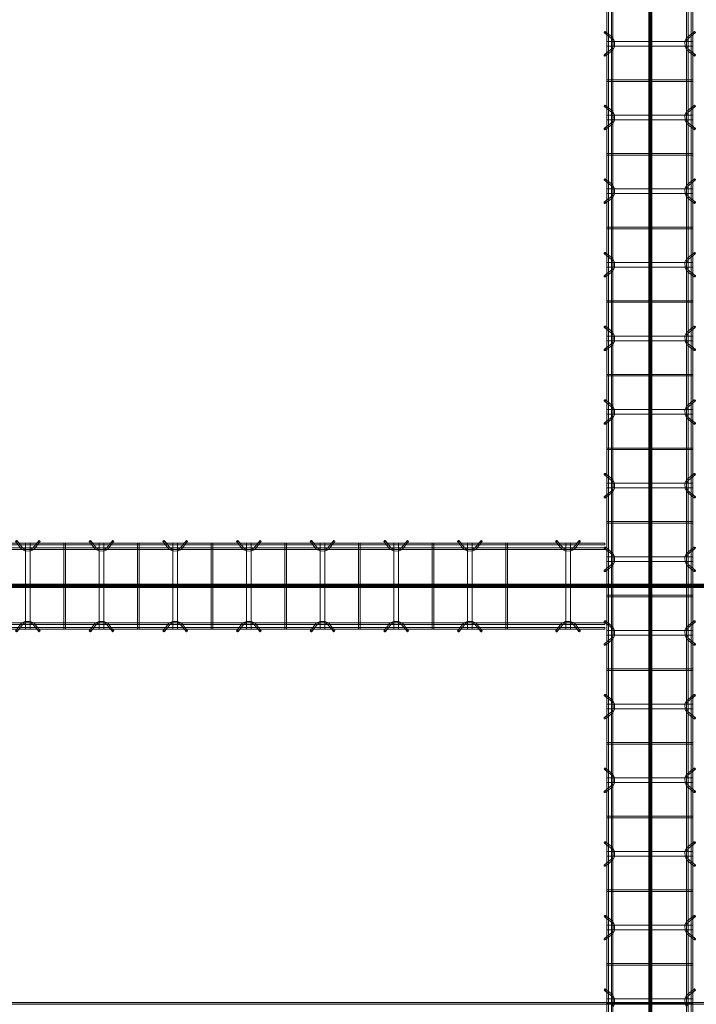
# Model space of a CAD drawing. Header units: inches. Extents: x -4136 to 1945, y -6639 to 12387.
# Tile 510 of 656: x -3094 to -2983, y 11779 to 11939. Entities that reach past the tile are written whole.
import ezdxf

# ---------------------------------------------------------------- set-up
doc = ezdxf.new("R2010")
doc.units = ezdxf.units.IN
doc.header["$MEASUREMENT"] = 0
doc.linetypes.add('Línea de rejilla', pattern=[0.875, 0.5, -0.125, 0.125, -0.125])
for name, color, linetype, lineweight in [('A-FLOR', 7, 'Continuous', 9), ('A-GENM', 7, 'Continuous', 9), ('S-BEAM', 7, 'Continuous', 9), ('S-GRID', 7, 'Continuous', 9)]:
    doc.layers.add(name, color=color, linetype=linetype, lineweight=lineweight)

# ---------------------------------------------------------------- blocks, each defined once
blk = doc.blocks.new('Dowel bar assembly - Dowel bar assembly-669756-SLAB ON GROUND JOINTS')
at = {"layer": 'S-BEAM', "color": 253, "true_color": 0xaaaaaa}
for p, q in [((2175, 1.98), (0, 1.98)), ((0, 1.72), (2175, 1.72)), ((1877.62, 1.99), (1877.62, -12.01)), ((1878.38, 1.99), (1877.62, 1.99)), ((1877.62, 1.99), (1878.38, 1.99)), ((1878.38, -12.01), (1878.38, 1.99)), ((1879.76, 2.39), (1878.81, 1.19)), ((1879.01, 1.03), (1879.96, 2.23)), ((1883.87, 1.99), (1883.87, -12.01)), ((1884.13, 1.99), (1883.87, 1.99)), ((1883.87, 1.99), (1884.13, 1.99)), ((1884.13, -12.01), (1884.13, 1.99)), ((1888.02, 2.23), (1888.97, 1.03)), ((1889.18, 1.19), (1888.23, 2.39)), ((1889.62, 1.99), (1889.62, -12.01)), ((1890.38, 1.99), (1889.62, 1.99)), ((1889.62, 1.99), (1890.38, 1.99)), ((1890.38, -12.01), (1890.38, 1.99)), ((1891.76, 2.39), (1890.81, 1.19)), ((1891.01, 1.03), (1891.96, 2.23)), ((1895.87, 1.99), (1895.87, -12.01)), ((1896.13, 1.99), (1895.87, 1.99)), ((1895.87, 1.99), (1896.13, 1.99)), ((1896.13, -12.01), (1896.13, 1.99)), ((1900.02, 2.23), (1900.97, 1.03)), ((1901.18, 1.19), (1900.23, 2.39)), ((1901.62, 1.99), (1901.62, -12.01)), ((1902.38, 1.99), (1901.62, 1.99)), ((1901.62, 1.99), (1902.38, 1.99)), ((1902.38, -12.01), (1902.38, 1.99)), ((1903.76, 2.39), (1902.81, 1.19)), ((1903.01, 1.03), (1903.96, 2.23)), ((1907.87, 1.99), (1907.87, -12.01)), ((1908.13, 1.99), (1907.87, 1.99)), ((1907.87, 1.99), (1908.13, 1.99)), ((1908.13, -12.01), (1908.13, 1.99)), ((1912.02, 2.23), (1912.97, 1.03)), ((1913.18, 1.19), (1912.23, 2.39)), ((1913.62, 1.99), (1913.62, -12.01)), ((1914.38, 1.99), (1913.62, 1.99)), ((1913.62, 1.99), (1914.38, 1.99)), ((1914.38, -12.01), (1914.38, 1.99)), ((1915.76, 2.39), (1914.81, 1.19)), ((1915.01, 1.03), (1915.96, 2.23)), ((1919.87, 1.99), (1919.87, -12.01)), ((1920.13, 1.99), (1919.87, 1.99)), ((1919.87, 1.99), (1920.13, 1.99)), ((1920.13, -12.01), (1920.13, 1.99)), ((1924.02, 2.23), (1924.97, 1.03)), ((1925.18, 1.19), (1924.23, 2.39)), ((1925.62, 1.99), (1925.62, -12.01)), ((1926.38, 1.99), (1925.62, 1.99)), ((1925.62, 1.99), (1926.38, 1.99)), ((1926.38, -12.01), (1926.38, 1.99)), ((1927.76, 2.39), (1926.81, 1.19)), ((1927.01, 1.03), (1927.96, 2.23)), ((1931.87, 1.99), (1931.87, -12.01)), ((1932.13, 1.99), (1931.87, 1.99)), ((1931.87, 1.99), (1932.13, 1.99)), ((1932.13, -12.01), (1932.13, 1.99)), ((1936.02, 2.23), (1936.97, 1.03)), ((1937.18, 1.19), (1936.23, 2.39)), ((1937.62, 1.99), (1937.62, -12.01)), ((1938.38, 1.99), (1937.62, 1.99)), ((1937.62, 1.99), (1938.38, 1.99)), ((1938.38, -12.01), (1938.38, 1.99)), ((1939.76, 2.39), (1938.81, 1.19)), ((1939.01, 1.03), (1939.96, 2.23)), ((1943.87, 1.99), (1943.87, -12.01)), ((1944.13, 1.99), (1943.87, 1.99)), ((1943.87, 1.99), (1944.13, 1.99)), ((1944.13, -12.01), (1944.13, 1.99)), ((1948.02, 2.23), (1948.97, 1.03)), ((1949.18, 1.19), (1948.23, 2.39)), ((1949.62, 1.99), (1949.62, -12.01)), ((1950.38, 1.99), (1949.62, 1.99)), ((1949.62, 1.99), (1950.38, 1.99)), ((1950.38, -12.01), (1950.38, 1.99)), ((1951.76, 2.39), (1950.81, 1.19)), ((1951.01, 1.03), (1951.96, 2.23)), ((1955.87, 1.99), (1955.87, -12.01)), ((1956.13, 1.99), (1955.87, 1.99)), ((1955.87, 1.99), (1956.13, 1.99)), ((1956.13, -12.01), (1956.13, 1.99)), ((1960.02, 2.23), (1960.97, 1.03)), ((1961.18, 1.19), (1960.23, 2.39)), ((1961.62, 1.99), (1961.62, -12.01)), ((1962.38, 1.99), (1961.62, 1.99)), ((1961.62, 1.99), (1962.38, 1.99)), ((1962.38, -12.01), (1962.38, 1.99)), ((1963.76, 2.39), (1962.81, 1.19)), ((1963.01, 1.03), (1963.96, 2.23)), ((1967.87, 1.99), (1967.87, -12.01)), ((1968.13, 1.99), (1967.87, 1.99)), ((1967.87, 1.99), (1968.13, 1.99)), ((1968.13, -12.01), (1968.13, 1.99)), ((1972.02, 2.23), (1972.97, 1.03)), ((1973.18, 1.19), (1972.23, 2.39)), ((1973.62, 1.99), (1973.62, -12.01)), ((1974.38, 1.99), (1973.62, 1.99)), ((1973.62, 1.99), (1974.38, 1.99)), ((1974.38, -12.01), (1974.38, 1.99)), ((1975.76, 2.39), (1974.81, 1.19)), ((1975.01, 1.03), (1975.96, 2.23)), ((1979.87, 1.99), (1979.87, -12.01)), ((1980.13, 1.99), (1979.87, 1.99)), ((1979.87, 1.99), (1980.13, 1.99)), ((1980.13, -12.01), (1980.13, 1.99)), ((1984.02, 2.23), (1984.97, 1.03)), ((1985.18, 1.19), (1984.23, 2.39)), ((1985.62, 1.99), (1985.62, -12.01)), ((1986.38, 1.99), (1985.62, 1.99)), ((1985.62, 1.99), (1986.38, 1.99)), ((1986.38, -12.01), (1986.38, 1.99)), ((1987.76, 2.39), (1986.81, 1.19)), ((1987.01, 1.03), (1987.96, 2.23)), ((1991.87, 1.99), (1991.87, -12.01)), ((1992.13, 1.99), (1991.87, 1.99)), ((1991.87, 1.99), (1992.13, 1.99)), ((1992.13, -12.01), (1992.13, 1.99)), ((1996.02, 2.23), (1996.97, 1.03)), ((1997.18, 1.19), (1996.23, 2.39)), ((1997.62, 1.99), (1997.62, -12.01)), ((1998.38, 1.99), (1997.62, 1.99)), ((1997.62, 1.99), (1998.38, 1.99)), ((1998.38, -12.01), (1998.38, 1.99)), ((1999.76, 2.39), (1998.81, 1.19)), ((1999.01, 1.03), (1999.96, 2.23)), ((2003.87, 1.99), (2003.87, -12.01)), ((2004.13, 1.99), (2003.87, 1.99)), ((2003.87, 1.99), (2004.13, 1.99)), ((2004.13, -12.01), (2004.13, 1.99)), ((2008.02, 2.23), (2008.97, 1.03)), ((2009.18, 1.19), (2008.23, 2.39)), ((2009.62, 1.99), (2009.62, -12.01)), ((2010.38, 1.99), (2009.62, 1.99)), ((2009.62, 1.99), (2010.38, 1.99)), ((2010.38, -12.01), (2010.38, 1.99)), ((2011.76, 2.39), (2010.81, 1.19)), ((2011.01, 1.03), (2011.96, 2.23)), ((2015.87, 1.99), (2015.87, -12.01)), ((2016.13, 1.99), (2015.87, 1.99)), ((2015.87, 1.99), (2016.13, 1.99)), ((2016.13, -12.01), (2016.13, 1.99)), ((2020.02, 2.23), (2020.97, 1.03)), ((2021.18, 1.19), (2020.23, 2.39)), ((2021.62, 1.99), (2021.62, -12.01)), ((2022.38, 1.99), (2021.62, 1.99)), ((2021.62, 1.99), (2022.38, 1.99)), ((2022.38, -12.01), (2022.38, 1.99)), ((2023.76, 2.39), (2022.81, 1.19)), ((2023.01, 1.03), (2023.96, 2.23)), ((2027.87, 1.99), (2027.87, -12.01)), ((2028.13, 1.99), (2027.87, 1.99)), ((2027.87, 1.99), (2028.13, 1.99)), ((2028.13, -12.01), (2028.13, 1.99)), ((2032.02, 2.23), (2032.97, 1.03)), ((2033.18, 1.19), (2032.23, 2.39)), ((2033.62, 1.99), (2033.62, -12.01)), ((2034.38, 1.99), (2033.62, 1.99)), ((2033.62, 1.99), (2034.38, 1.99)), ((2034.38, -12.01), (2034.38, 1.99)), ((2035.76, 2.39), (2034.81, 1.19)), ((2035.01, 1.03), (2035.96, 2.23)), ((2175, 1.25), (0, 1.25)), ((0, 0.99), (2175, 0.99)), ((2175, -11.01), (0, -11.01)), ((1878.81, -11.21), (1879.76, -12.41)), ((1879.96, -12.25), (1879.01, -11.05)), ((1888.97, -11.05), (1888.02, -12.25)), ((1888.23, -12.41), (1889.18, -11.21)), ((1890.81, -11.21), (1891.76, -12.41)), ((1891.96, -12.25), (1891.01, -11.05)), ((1900.97, -11.05), (1900.02, -12.25)), ((1900.23, -12.41), (1901.18, -11.21)), ((1902.81, -11.21), (1903.76, -12.41)), ((1903.96, -12.25), (1903.01, -11.05)), ((1912.97, -11.05), (1912.02, -12.25)), ((1912.23, -12.41), (1913.18, -11.21)), ((1914.81, -11.21), (1915.76, -12.41)), ((1915.96, -12.25), (1915.01, -11.05)), ((1924.97, -11.05), (1924.02, -12.25)), ((1924.23, -12.41), (1925.18, -11.21)), ((1926.81, -11.21), (1927.76, -12.41)), ((1927.96, -12.25), (1927.01, -11.05)), ((1936.97, -11.05), (1936.02, -12.25)), ((1936.23, -12.41), (1937.18, -11.21)), ((1938.81, -11.21), (1939.76, -12.41)), ((1939.96, -12.25), (1939.01, -11.05)), ((1948.97, -11.05), (1948.02, -12.25)), ((1948.23, -12.41), (1949.18, -11.21)), ((1950.81, -11.21), (1951.76, -12.41)), ((1951.96, -12.25), (1951.01, -11.05)), ((1960.97, -11.05), (1960.02, -12.25)), ((1960.23, -12.41), (1961.18, -11.21)), ((1962.81, -11.21), (1963.76, -12.41)), ((1963.96, -12.25), (1963.01, -11.05)), ((1972.97, -11.05), (1972.02, -12.25)), ((1972.23, -12.41), (1973.18, -11.21)), ((1974.81, -11.21), (1975.76, -12.41)), ((1975.96, -12.25), (1975.01, -11.05)), ((1984.97, -11.05), (1984.02, -12.25)), ((1984.23, -12.41), (1985.18, -11.21)), ((1986.81, -11.21), (1987.76, -12.41)), ((1987.96, -12.25), (1987.01, -11.05)), ((1996.97, -11.05), (1996.02, -12.25)), ((1996.23, -12.41), (1997.18, -11.21)), ((1998.81, -11.21), (1999.76, -12.41)), ((1999.96, -12.25), (1999.01, -11.05)), ((2008.97, -11.05), (2008.02, -12.25)), ((2008.23, -12.41), (2009.18, -11.21)), ((2010.81, -11.21), (2011.76, -12.41)), ((2011.96, -12.25), (2011.01, -11.05)), ((2020.97, -11.05), (2020.02, -12.25)), ((2020.23, -12.41), (2021.18, -11.21)), ((2022.81, -11.21), (2023.76, -12.41)), ((2023.96, -12.25), (2023.01, -11.05)), ((2032.97, -11.05), (2032.02, -12.25)), ((2032.23, -12.41), (2033.18, -11.21)), ((2034.81, -11.21), (2035.76, -12.41)), ((2035.96, -12.25), (2035.01, -11.05)), ((0, -11.27), (2175, -11.27)), ((2175, -11.74), (0, -11.74)), ((0, -12), (2175, -12)), ((1878.38, -12.01), (1877.62, -12.01)), ((1877.62, -12.01), (1878.38, -12.01)), ((1884.13, -12.01), (1883.87, -12.01)), ((1883.87, -12.01), (1884.13, -12.01)), ((1890.38, -12.01), (1889.62, -12.01)), ((1889.62, -12.01), (1890.38, -12.01)), ((1896.13, -12.01), (1895.87, -12.01)), ((1895.87, -12.01), (1896.13, -12.01)), ((1902.38, -12.01), (1901.62, -12.01)), ((1901.62, -12.01), (1902.38, -12.01)), ((1908.13, -12.01), (1907.87, -12.01)), ((1907.87, -12.01), (1908.13, -12.01)), ((1914.38, -12.01), (1913.62, -12.01)), ((1913.62, -12.01), (1914.38, -12.01)), ((1920.13, -12.01), (1919.87, -12.01)), ((1919.87, -12.01), (1920.13, -12.01)), ((1926.38, -12.01), (1925.62, -12.01)), ((1925.62, -12.01), (1926.38, -12.01)), ((1932.13, -12.01), (1931.87, -12.01)), ((1931.87, -12.01), (1932.13, -12.01)), ((1938.38, -12.01), (1937.62, -12.01)), ((1937.62, -12.01), (1938.38, -12.01)), ((1944.13, -12.01), (1943.87, -12.01)), ((1943.87, -12.01), (1944.13, -12.01)), ((1950.38, -12.01), (1949.62, -12.01)), ((1949.62, -12.01), (1950.38, -12.01)), ((1956.13, -12.01), (1955.87, -12.01)), ((1955.87, -12.01), (1956.13, -12.01)), ((1962.38, -12.01), (1961.62, -12.01)), ((1961.62, -12.01), (1962.38, -12.01)), ((1968.13, -12.01), (1967.87, -12.01)), ((1967.87, -12.01), (1968.13, -12.01)), ((1974.38, -12.01), (1973.62, -12.01)), ((1973.62, -12.01), (1974.38, -12.01)), ((1980.13, -12.01), (1979.87, -12.01)), ((1979.87, -12.01), (1980.13, -12.01)), ((1986.38, -12.01), (1985.62, -12.01)), ((1985.62, -12.01), (1986.38, -12.01)), ((1992.13, -12.01), (1991.87, -12.01)), ((1991.87, -12.01), (1992.13, -12.01)), ((1998.38, -12.01), (1997.62, -12.01)), ((1997.62, -12.01), (1998.38, -12.01)), ((2004.13, -12.01), (2003.87, -12.01)), ((2003.87, -12.01), (2004.13, -12.01)), ((2010.38, -12.01), (2009.62, -12.01)), ((2009.62, -12.01), (2010.38, -12.01)), ((2016.13, -12.01), (2015.87, -12.01)), ((2015.87, -12.01), (2016.13, -12.01)), ((2022.38, -12.01), (2021.62, -12.01)), ((2021.62, -12.01), (2022.38, -12.01)), ((2028.13, -12.01), (2027.87, -12.01)), ((2027.87, -12.01), (2028.13, -12.01)), ((2034.38, -12.01), (2033.62, -12.01)), ((2033.62, -12.01), (2034.38, -12.01))]:
    blk.add_line(p, q, dxfattribs=at)
at = {"layer": 'S-BEAM', "color": 253, "true_color": 0xaaaaaa, "flags": 128}
for points in [[(1876.97, 1.03), (1877.53, 0.73), (1878.39, 0.72), (1878.97, 0.99), (1879.01, 1.03)], [(1877.18, 1.19), (1877.62, 0.97), (1878.38, 0.98), (1878.81, 1.19)], [(1888.97, 1.03), (1889.53, 0.73), (1890.39, 0.72), (1890.97, 0.99), (1891.01, 1.03)], [(1889.18, 1.19), (1889.62, 0.97), (1890.38, 0.98), (1890.81, 1.19)], [(1900.97, 1.03), (1901.53, 0.73), (1902.39, 0.72), (1902.97, 0.99), (1903.01, 1.03)], [(1901.18, 1.19), (1901.62, 0.97), (1902.38, 0.98), (1902.81, 1.19)], [(1912.97, 1.03), (1913.53, 0.73), (1914.39, 0.72), (1914.97, 0.99), (1915.01, 1.03)], [(1913.18, 1.19), (1913.62, 0.97), (1914.38, 0.98), (1914.81, 1.19)], [(1924.97, 1.03), (1925.53, 0.73), (1926.39, 0.72), (1926.97, 0.99), (1927.01, 1.03)], [(1925.18, 1.19), (1925.62, 0.97), (1926.38, 0.98), (1926.81, 1.19)], [(1936.97, 1.03), (1937.53, 0.73), (1938.39, 0.72), (1938.97, 0.99), (1939.01, 1.03)], [(1937.18, 1.19), (1937.62, 0.97), (1938.38, 0.98), (1938.81, 1.19)], [(1948.97, 1.03), (1949.53, 0.73), (1950.39, 0.72), (1950.97, 0.99), (1951.01, 1.03)], [(1949.18, 1.19), (1949.62, 0.97), (1950.38, 0.98), (1950.81, 1.19)], [(1960.97, 1.03), (1961.53, 0.73), (1962.39, 0.72), (1962.97, 0.99), (1963.01, 1.03)], [(1961.18, 1.19), (1961.62, 0.97), (1962.38, 0.98), (1962.81, 1.19)], [(1972.97, 1.03), (1973.53, 0.73), (1974.39, 0.72), (1974.97, 0.99), (1975.01, 1.03)], [(1973.18, 1.19), (1973.62, 0.97), (1974.38, 0.98), (1974.81, 1.19)], [(1984.97, 1.03), (1985.53, 0.73), (1986.39, 0.72), (1986.97, 0.99), (1987.01, 1.03)], [(1985.18, 1.19), (1985.62, 0.97), (1986.38, 0.98), (1986.81, 1.19)], [(1996.97, 1.03), (1997.53, 0.73), (1998.39, 0.72), (1998.97, 0.99), (1999.01, 1.03)], [(1997.18, 1.19), (1997.62, 0.97), (1998.38, 0.98), (1998.81, 1.19)], [(2008.97, 1.03), (2009.53, 0.73), (2010.39, 0.72), (2010.97, 0.99), (2011.01, 1.03)], [(2009.18, 1.19), (2009.62, 0.97), (2010.38, 0.98), (2010.81, 1.19)], [(2020.97, 1.03), (2021.53, 0.73), (2022.39, 0.72), (2022.97, 0.99), (2023.01, 1.03)], [(2021.18, 1.19), (2021.62, 0.97), (2022.38, 0.98), (2022.81, 1.19)], [(2032.97, 1.03), (2033.53, 0.73), (2034.39, 0.72), (2034.97, 0.99), (2035.01, 1.03)], [(2033.18, 1.19), (2033.62, 0.97), (2034.38, 0.98), (2034.81, 1.19)], [(1876.97, -11.05), (1877.53, -10.75), (1878.39, -10.74), (1878.97, -11.01), (1879.01, -11.05)], [(1877.18, -11.21), (1877.62, -10.99), (1878.38, -11), (1878.81, -11.21)], [(1888.97, -11.05), (1889.53, -10.75), (1890.39, -10.74), (1890.97, -11.01), (1891.01, -11.05)], [(1889.18, -11.21), (1889.62, -10.99), (1890.38, -11), (1890.81, -11.21)], [(1900.97, -11.05), (1901.53, -10.75), (1902.39, -10.74), (1902.97, -11.01), (1903.01, -11.05)], [(1901.18, -11.21), (1901.62, -10.99), (1902.38, -11), (1902.81, -11.21)], [(1912.97, -11.05), (1913.53, -10.75), (1914.39, -10.74), (1914.97, -11.01), (1915.01, -11.05)], [(1913.18, -11.21), (1913.62, -10.99), (1914.38, -11), (1914.81, -11.21)], [(1924.97, -11.05), (1925.53, -10.75), (1926.39, -10.74), (1926.97, -11.01), (1927.01, -11.05)], [(1925.18, -11.21), (1925.62, -10.99), (1926.38, -11), (1926.81, -11.21)], [(1936.97, -11.05), (1937.53, -10.75), (1938.39, -10.74), (1938.97, -11.01), (1939.01, -11.05)], [(1937.18, -11.21), (1937.62, -10.99), (1938.38, -11), (1938.81, -11.21)], [(1948.97, -11.05), (1949.53, -10.75), (1950.39, -10.74), (1950.97, -11.01), (1951.01, -11.05)], [(1949.18, -11.21), (1949.62, -10.99), (1950.38, -11), (1950.81, -11.21)], [(1960.97, -11.05), (1961.53, -10.75), (1962.39, -10.74), (1962.97, -11.01), (1963.01, -11.05)], [(1961.18, -11.21), (1961.62, -10.99), (1962.38, -11), (1962.81, -11.21)], [(1972.97, -11.05), (1973.53, -10.75), (1974.39, -10.74), (1974.97, -11.01), (1975.01, -11.05)], [(1973.18, -11.21), (1973.62, -10.99), (1974.38, -11), (1974.81, -11.21)], [(1984.97, -11.05), (1985.53, -10.75), (1986.39, -10.74), (1986.97, -11.01), (1987.01, -11.05)], [(1985.18, -11.21), (1985.62, -10.99), (1986.38, -11), (1986.81, -11.21)], [(1996.97, -11.05), (1997.53, -10.75), (1998.39, -10.74), (1998.97, -11.01), (1999.01, -11.05)], [(1997.18, -11.21), (1997.62, -10.99), (1998.38, -11), (1998.81, -11.21)], [(2008.97, -11.05), (2009.53, -10.75), (2010.39, -10.74), (2010.97, -11.01), (2011.01, -11.05)], [(2009.18, -11.21), (2009.62, -10.99), (2010.38, -11), (2010.81, -11.21)], [(2020.97, -11.05), (2021.53, -10.75), (2022.39, -10.74), (2022.97, -11.01), (2023.01, -11.05)], [(2021.18, -11.21), (2021.62, -10.99), (2022.38, -11), (2022.81, -11.21)], [(2032.97, -11.05), (2033.53, -10.75), (2034.39, -10.74), (2034.97, -11.01), (2035.01, -11.05)], [(2033.18, -11.21), (2033.62, -10.99), (2034.38, -11), (2034.81, -11.21)]]:
    blk.add_lwpolyline(points, dxfattribs=at)
at = {"layer": 'S-BEAM', "color": 253, "true_color": 0xaaaaaa}
for centre, major_axis, start_param, end_param in [((1879.86, 2.31), (-0.101, 0.08), 3.715513, 6.857105), ((1879.86, 2.31), (-0.101, 0.08), 0.57392, 3.715513), ((1888.12, 2.31), (0.101, 0.08), 5.709265, 8.850858), ((1888.12, 2.31), (0.101, 0.08), 2.567673, 5.709265), ((1891.86, 2.31), (-0.101, 0.08), 3.715513, 6.857105), ((1891.86, 2.31), (-0.101, 0.08), 0.57392, 3.715513), ((1900.12, 2.31), (0.101, 0.08), 5.709265, 8.850858), ((1900.12, 2.31), (0.101, 0.08), 2.567673, 5.709265), ((1903.86, 2.31), (-0.101, 0.08), 3.715513, 6.857105), ((1903.86, 2.31), (-0.101, 0.08), 0.57392, 3.715513), ((1912.12, 2.31), (0.101, 0.08), 5.709265, 8.850858), ((1912.12, 2.31), (0.101, 0.08), 2.567673, 5.709265), ((1915.86, 2.31), (-0.101, 0.08), 3.715513, 6.857105), ((1915.86, 2.31), (-0.101, 0.08), 0.57392, 3.715513), ((1924.12, 2.31), (0.101, 0.08), 5.709265, 8.850858), ((1924.12, 2.31), (0.101, 0.08), 2.567673, 5.709265), ((1927.86, 2.31), (-0.101, 0.08), 3.715513, 6.857105), ((1927.86, 2.31), (-0.101, 0.08), 0.57392, 3.715513), ((1936.12, 2.31), (0.101, 0.08), 5.709265, 8.850858), ((1936.12, 2.31), (0.101, 0.08), 2.567673, 5.709265), ((1939.86, 2.31), (-0.101, 0.08), 3.715513, 6.857105), ((1939.86, 2.31), (-0.101, 0.08), 0.57392, 3.715513), ((1948.12, 2.31), (0.101, 0.08), 5.709265, 8.850858), ((1948.12, 2.31), (0.101, 0.08), 2.567673, 5.709265), ((1951.86, 2.31), (-0.101, 0.08), 3.715513, 6.857105), ((1951.86, 2.31), (-0.101, 0.08), 0.57392, 3.715513), ((1960.12, 2.31), (0.101, 0.08), 5.709265, 8.850858), ((1960.12, 2.31), (0.101, 0.08), 2.567673, 5.709265), ((1963.86, 2.31), (-0.101, 0.08), 3.715513, 6.857105), ((1963.86, 2.31), (-0.101, 0.08), 0.57392, 3.715513), ((1972.12, 2.31), (0.101, 0.08), 5.709265, 8.850858), ((1972.12, 2.31), (0.101, 0.08), 2.567673, 5.709265), ((1975.86, 2.31), (-0.101, 0.08), 3.715513, 6.857105), ((1975.86, 2.31), (-0.101, 0.08), 0.57392, 3.715513), ((1984.12, 2.31), (0.101, 0.08), 5.709265, 8.850858), ((1984.12, 2.31), (0.101, 0.08), 2.567673, 5.709265), ((1987.86, 2.31), (-0.101, 0.08), 3.715513, 6.857105), ((1987.86, 2.31), (-0.101, 0.08), 0.57392, 3.715513), ((1996.12, 2.31), (0.101, 0.08), 5.709265, 8.850858), ((1996.12, 2.31), (0.101, 0.08), 2.567673, 5.709265), ((1999.86, 2.31), (-0.101, 0.08), 3.715513, 6.857105), ((1999.86, 2.31), (-0.101, 0.08), 0.57392, 3.715513), ((2008.12, 2.31), (0.101, 0.08), 5.709265, 8.850858), ((2008.12, 2.31), (0.101, 0.08), 2.567673, 5.709265), ((2011.86, 2.31), (-0.101, 0.08), 3.715513, 6.857105), ((2011.86, 2.31), (-0.101, 0.08), 0.57392, 3.715513), ((2020.12, 2.31), (0.101, 0.08), 5.709265, 8.850858), ((2020.12, 2.31), (0.101, 0.08), 2.567673, 5.709265), ((2023.86, 2.31), (-0.101, 0.08), 3.715513, 6.857105), ((2023.86, 2.31), (-0.101, 0.08), 0.57392, 3.715513), ((2032.12, 2.31), (0.101, 0.08), 5.709265, 8.850858), ((2032.12, 2.31), (0.101, 0.08), 2.567673, 5.709265), ((2035.86, 2.31), (-0.101, 0.08), 3.715513, 6.857105), ((2035.86, 2.31), (-0.101, 0.08), 0.57392, 3.715513), ((1879.86, -12.33), (0.101, 0.08), 5.709265, 8.850858), ((1879.86, -12.33), (0.101, 0.08), 2.567673, 5.709265), ((1888.12, -12.33), (-0.101, 0.08), 3.715513, 6.857105), ((1888.12, -12.33), (-0.101, 0.08), 0.57392, 3.715513), ((1891.86, -12.33), (0.101, 0.08), 5.709265, 8.850858), ((1891.86, -12.33), (0.101, 0.08), 2.567673, 5.709265), ((1900.12, -12.33), (-0.101, 0.08), 3.715513, 6.857105), ((1900.12, -12.33), (-0.101, 0.08), 0.57392, 3.715513), ((1903.86, -12.33), (0.101, 0.08), 5.709265, 8.850858), ((1903.86, -12.33), (0.101, 0.08), 2.567673, 5.709265), ((1912.12, -12.33), (-0.101, 0.08), 3.715513, 6.857105), ((1912.12, -12.33), (-0.101, 0.08), 0.57392, 3.715513), ((1915.86, -12.33), (0.101, 0.08), 5.709265, 8.850858), ((1915.86, -12.33), (0.101, 0.08), 2.567673, 5.709265), ((1924.12, -12.33), (-0.101, 0.08), 3.715513, 6.857105), ((1924.12, -12.33), (-0.101, 0.08), 0.57392, 3.715513), ((1927.86, -12.33), (0.101, 0.08), 5.709265, 8.850858), ((1927.86, -12.33), (0.101, 0.08), 2.567673, 5.709265), ((1936.12, -12.33), (-0.101, 0.08), 3.715513, 6.857105), ((1936.12, -12.33), (-0.101, 0.08), 0.57392, 3.715513), ((1939.86, -12.33), (0.101, 0.08), 5.709265, 8.850858), ((1939.86, -12.33), (0.101, 0.08), 2.567673, 5.709265), ((1948.12, -12.33), (-0.101, 0.08), 3.715513, 6.857105), ((1948.12, -12.33), (-0.101, 0.08), 0.57392, 3.715513), ((1951.86, -12.33), (0.101, 0.08), 5.709265, 8.850858), ((1951.86, -12.33), (0.101, 0.08), 2.567673, 5.709265), ((1960.12, -12.33), (-0.101, 0.08), 3.715513, 6.857105), ((1960.12, -12.33), (-0.101, 0.08), 0.57392, 3.715513), ((1963.86, -12.33), (0.101, 0.08), 5.709265, 8.850858), ((1963.86, -12.33), (0.101, 0.08), 2.567673, 5.709265), ((1972.12, -12.33), (-0.101, 0.08), 3.715513, 6.857105), ((1972.12, -12.33), (-0.101, 0.08), 0.57392, 3.715513), ((1975.86, -12.33), (0.101, 0.08), 5.709265, 8.850858), ((1975.86, -12.33), (0.101, 0.08), 2.567673, 5.709265), ((1984.12, -12.33), (-0.101, 0.08), 3.715513, 6.857105), ((1984.12, -12.33), (-0.101, 0.08), 0.57392, 3.715513), ((1987.86, -12.33), (0.101, 0.08), 5.709265, 8.850858), ((1987.86, -12.33), (0.101, 0.08), 2.567673, 5.709265), ((1996.12, -12.33), (-0.101, 0.08), 3.715513, 6.857105), ((1996.12, -12.33), (-0.101, 0.08), 0.57392, 3.715513), ((1999.86, -12.33), (0.101, 0.08), 5.709265, 8.850858), ((1999.86, -12.33), (0.101, 0.08), 2.567673, 5.709265), ((2008.12, -12.33), (-0.101, 0.08), 3.715513, 6.857105), ((2008.12, -12.33), (-0.101, 0.08), 0.57392, 3.715513), ((2011.86, -12.33), (0.101, 0.08), 5.709265, 8.850858), ((2011.86, -12.33), (0.101, 0.08), 2.567673, 5.709265), ((2020.12, -12.33), (-0.101, 0.08), 3.715513, 6.857105), ((2020.12, -12.33), (-0.101, 0.08), 0.57392, 3.715513), ((2023.86, -12.33), (0.101, 0.08), 5.709265, 8.850858), ((2023.86, -12.33), (0.101, 0.08), 2.567673, 5.709265), ((2032.12, -12.33), (-0.101, 0.08), 3.715513, 6.857105), ((2032.12, -12.33), (-0.101, 0.08), 0.57392, 3.715513), ((2035.86, -12.33), (0.101, 0.08), 5.709265, 8.850858), ((2035.86, -12.33), (0.101, 0.08), 2.567673, 5.709265)]:
    blk.add_ellipse(centre, major_axis=major_axis, ratio=0.816528, start_param=start_param, end_param=end_param, dxfattribs=at)
blk = doc.blocks.new('Dowel bar assembly - Dowel bar assembly-672828-SLAB ON GROUND JOINTS')
at = {"layer": 'S-BEAM', "color": 253, "true_color": 0xaaaaaa}
for p, q in [((136, 1.98), (0, 1.98)), ((0, 1.98), (0, 1.72)), ((0, 1.72), (0, 1.98)), ((0, 1.72), (136, 1.72)), ((4.02, 2.23), (4.97, 1.03)), ((5.18, 1.19), (4.23, 2.39)), ((5.63, 1.99), (5.63, -12.01)), ((6.38, 1.99), (5.63, 1.99)), ((5.63, 1.99), (6.38, 1.99)), ((6.38, -12.01), (6.38, 1.99)), ((7.76, 2.39), (6.81, 1.19)), ((7.01, 1.03), (7.96, 2.23)), ((11.87, 1.99), (11.87, -12.01)), ((12.13, 1.99), (11.87, 1.99)), ((11.87, 1.99), (12.13, 1.99)), ((12.13, -12.01), (12.13, 1.99)), ((16.02, 2.23), (16.97, 1.03)), ((17.18, 1.19), (16.23, 2.39)), ((17.63, 1.99), (17.63, -12.01)), ((18.38, 1.99), (17.63, 1.99)), ((17.63, 1.99), (18.38, 1.99)), ((18.38, -12.01), (18.38, 1.99)), ((19.76, 2.39), (18.81, 1.19)), ((19.01, 1.03), (19.96, 2.23)), ((23.87, 1.99), (23.87, -12.01)), ((24.13, 1.99), (23.87, 1.99)), ((23.87, 1.99), (24.13, 1.99)), ((24.13, -12.01), (24.13, 1.99)), ((28.02, 2.23), (28.97, 1.03)), ((29.18, 1.19), (28.23, 2.39)), ((29.63, 1.99), (29.63, -12.01)), ((30.38, 1.99), (29.63, 1.99)), ((29.63, 1.99), (30.38, 1.99)), ((30.38, -12.01), (30.38, 1.99)), ((31.76, 2.39), (30.81, 1.19)), ((31.01, 1.03), (31.96, 2.23)), ((35.87, 1.99), (35.87, -12.01)), ((36.13, 1.99), (35.87, 1.99)), ((35.87, 1.99), (36.13, 1.99)), ((36.13, -12.01), (36.13, 1.99)), ((40.02, 2.23), (40.97, 1.03)), ((41.18, 1.19), (40.23, 2.39)), ((41.63, 1.99), (41.63, -12.01)), ((42.38, 1.99), (41.63, 1.99)), ((41.63, 1.99), (42.38, 1.99)), ((42.38, -12.01), (42.38, 1.99)), ((43.76, 2.39), (42.81, 1.19)), ((43.01, 1.03), (43.96, 2.23)), ((47.87, 1.99), (47.87, -12.01)), ((48.13, 1.99), (47.87, 1.99)), ((47.87, 1.99), (48.13, 1.99)), ((48.13, -12.01), (48.13, 1.99)), ((52.02, 2.23), (52.97, 1.03)), ((53.18, 1.19), (52.23, 2.39)), ((53.63, 1.99), (53.63, -12.01)), ((54.38, 1.99), (53.63, 1.99)), ((53.63, 1.99), (54.38, 1.99)), ((54.38, -12.01), (54.38, 1.99)), ((55.76, 2.39), (54.81, 1.19)), ((55.01, 1.03), (55.96, 2.23)), ((59.87, 1.99), (59.87, -12.01)), ((60.13, 1.99), (59.87, 1.99)), ((59.87, 1.99), (60.13, 1.99)), ((60.13, -12.01), (60.13, 1.99)), ((64.02, 2.23), (64.97, 1.03)), ((65.18, 1.19), (64.23, 2.39)), ((65.63, 1.99), (65.63, -12.01)), ((66.38, 1.99), (65.63, 1.99)), ((65.63, 1.99), (66.38, 1.99)), ((66.38, -12.01), (66.38, 1.99)), ((67.76, 2.39), (66.81, 1.19)), ((67.01, 1.03), (67.96, 2.23)), ((71.87, 1.99), (71.87, -12.01)), ((72.13, 1.99), (71.87, 1.99)), ((71.87, 1.99), (72.13, 1.99)), ((72.13, -12.01), (72.13, 1.99)), ((76.02, 2.23), (76.97, 1.03)), ((77.18, 1.19), (76.23, 2.39)), ((77.63, 1.99), (77.63, -12.01)), ((78.38, 1.99), (77.63, 1.99)), ((77.63, 1.99), (78.38, 1.99)), ((78.38, -12.01), (78.38, 1.99)), ((79.76, 2.39), (78.81, 1.19)), ((79.01, 1.03), (79.96, 2.23)), ((83.87, 1.99), (83.87, -12.01)), ((84.13, 1.99), (83.87, 1.99)), ((83.87, 1.99), (84.13, 1.99)), ((84.13, -12.01), (84.13, 1.99)), ((88.02, 2.23), (88.97, 1.03)), ((89.18, 1.19), (88.23, 2.39)), ((89.63, 1.99), (89.63, -12.01)), ((90.38, 1.99), (89.63, 1.99)), ((89.63, 1.99), (90.38, 1.99)), ((90.38, -12.01), (90.38, 1.99)), ((91.76, 2.39), (90.81, 1.19)), ((91.01, 1.03), (91.96, 2.23)), ((95.87, 1.99), (95.87, -12.01)), ((96.13, 1.99), (95.87, 1.99)), ((95.87, 1.99), (96.13, 1.99)), ((96.13, -12.01), (96.13, 1.99)), ((100.02, 2.23), (100.97, 1.03)), ((101.18, 1.19), (100.23, 2.39)), ((101.63, 1.99), (101.63, -12.01)), ((102.38, 1.99), (101.63, 1.99)), ((101.63, 1.99), (102.38, 1.99)), ((102.38, -12.01), (102.38, 1.99)), ((103.76, 2.39), (102.81, 1.19)), ((103.01, 1.03), (103.96, 2.23)), ((107.87, 1.99), (107.87, -12.01)), ((108.13, 1.99), (107.87, 1.99)), ((107.87, 1.99), (108.13, 1.99)), ((108.13, -12.01), (108.13, 1.99)), ((112.02, 2.23), (112.97, 1.03)), ((113.18, 1.19), (112.23, 2.39)), ((113.63, 1.99), (113.63, -12.01)), ((114.38, 1.99), (113.63, 1.99)), ((113.63, 1.99), (114.38, 1.99)), ((114.38, -12.01), (114.38, 1.99)), ((115.76, 2.39), (114.81, 1.19)), ((115.01, 1.03), (115.96, 2.23)), ((119.87, 1.99), (119.87, -12.01)), ((120.13, 1.99), (119.87, 1.99)), ((119.87, 1.99), (120.13, 1.99)), ((120.13, -12.01), (120.13, 1.99)), ((128.02, 2.23), (128.97, 1.03)), ((129.18, 1.19), (128.23, 2.39)), ((129.63, 1.99), (129.63, -12.01)), ((130.38, 1.99), (129.63, 1.99)), ((129.63, 1.99), (130.38, 1.99)), ((130.38, -12.01), (130.38, 1.99)), ((131.76, 2.39), (130.81, 1.19)), ((131.01, 1.03), (131.96, 2.23)), ((136, 1.98), (136, 1.72)), ((136, 1.72), (136, 1.98)), ((136, 1.25), (0, 1.25)), ((0, 0.99), (0, 1.25)), ((0, 1.25), (0, 0.99)), ((0, 0.99), (136, 0.99)), ((136, 0.99), (136, 1.25)), ((136, 1.25), (136, 0.99)), ((136, -11.01), (0, -11.01)), ((0, -11.27), (0, -11.01)), ((0, -11.01), (0, -11.27)), ((4.97, -11.05), (4.02, -12.25)), ((4.23, -12.41), (5.18, -11.21)), ((6.81, -11.21), (7.76, -12.41)), ((7.96, -12.25), (7.01, -11.05)), ((16.97, -11.05), (16.02, -12.25)), ((16.23, -12.41), (17.18, -11.21)), ((18.81, -11.21), (19.76, -12.41)), ((19.96, -12.25), (19.01, -11.05)), ((28.97, -11.05), (28.02, -12.25)), ((28.23, -12.41), (29.18, -11.21)), ((30.81, -11.21), (31.76, -12.41)), ((31.96, -12.25), (31.01, -11.05)), ((40.97, -11.05), (40.02, -12.25)), ((40.23, -12.41), (41.18, -11.21)), ((42.81, -11.21), (43.76, -12.41)), ((43.96, -12.25), (43.01, -11.05)), ((52.97, -11.05), (52.02, -12.25)), ((52.23, -12.41), (53.18, -11.21)), ((54.81, -11.21), (55.76, -12.41)), ((55.96, -12.25), (55.01, -11.05)), ((64.97, -11.05), (64.02, -12.25)), ((64.23, -12.41), (65.18, -11.21)), ((66.81, -11.21), (67.76, -12.41)), ((67.96, -12.25), (67.01, -11.05)), ((76.97, -11.05), (76.02, -12.25)), ((76.23, -12.41), (77.18, -11.21)), ((78.81, -11.21), (79.76, -12.41)), ((79.96, -12.25), (79.01, -11.05)), ((88.97, -11.05), (88.02, -12.25)), ((88.23, -12.41), (89.18, -11.21)), ((90.81, -11.21), (91.76, -12.41)), ((91.96, -12.25), (91.01, -11.05)), ((100.97, -11.05), (100.02, -12.25)), ((100.23, -12.41), (101.18, -11.21)), ((102.81, -11.21), (103.76, -12.41)), ((103.96, -12.25), (103.01, -11.05)), ((112.97, -11.05), (112.02, -12.25)), ((112.23, -12.41), (113.18, -11.21)), ((114.81, -11.21), (115.76, -12.41)), ((115.96, -12.25), (115.01, -11.05)), ((128.97, -11.05), (128.02, -12.25)), ((128.23, -12.41), (129.18, -11.21)), ((130.81, -11.21), (131.76, -12.41)), ((131.96, -12.25), (131.01, -11.05)), ((136, -11.27), (136, -11.01)), ((136, -11.01), (136, -11.27)), ((0, -11.27), (136, -11.27)), ((136, -11.74), (0, -11.74)), ((0, -12), (0, -11.74)), ((0, -11.74), (0, -12)), ((0, -12), (136, -12)), ((6.38, -12.01), (5.63, -12.01)), ((5.63, -12.01), (6.38, -12.01)), ((12.13, -12.01), (11.87, -12.01)), ((11.87, -12.01), (12.13, -12.01)), ((18.38, -12.01), (17.63, -12.01)), ((17.63, -12.01), (18.38, -12.01)), ((24.13, -12.01), (23.87, -12.01)), ((23.87, -12.01), (24.13, -12.01)), ((30.38, -12.01), (29.63, -12.01)), ((29.63, -12.01), (30.38, -12.01)), ((36.13, -12.01), (35.87, -12.01)), ((35.87, -12.01), (36.13, -12.01)), ((42.38, -12.01), (41.63, -12.01)), ((41.63, -12.01), (42.38, -12.01)), ((48.13, -12.01), (47.87, -12.01)), ((47.87, -12.01), (48.13, -12.01)), ((54.38, -12.01), (53.63, -12.01)), ((53.63, -12.01), (54.38, -12.01)), ((60.13, -12.01), (59.87, -12.01)), ((59.87, -12.01), (60.13, -12.01)), ((66.38, -12.01), (65.63, -12.01)), ((65.63, -12.01), (66.38, -12.01)), ((72.13, -12.01), (71.87, -12.01)), ((71.87, -12.01), (72.13, -12.01)), ((78.38, -12.01), (77.63, -12.01)), ((77.63, -12.01), (78.38, -12.01)), ((84.13, -12.01), (83.87, -12.01)), ((83.87, -12.01), (84.13, -12.01)), ((90.38, -12.01), (89.63, -12.01)), ((89.63, -12.01), (90.38, -12.01)), ((96.13, -12.01), (95.87, -12.01)), ((95.87, -12.01), (96.13, -12.01)), ((102.38, -12.01), (101.63, -12.01)), ((101.63, -12.01), (102.38, -12.01)), ((108.13, -12.01), (107.87, -12.01)), ((107.87, -12.01), (108.13, -12.01)), ((114.38, -12.01), (113.63, -12.01)), ((113.63, -12.01), (114.38, -12.01)), ((120.13, -12.01), (119.87, -12.01)), ((119.87, -12.01), (120.13, -12.01)), ((130.38, -12.01), (129.63, -12.01)), ((129.63, -12.01), (130.38, -12.01)), ((136, -12), (136, -11.74)), ((136, -11.74), (136, -12))]:
    blk.add_line(p, q, dxfattribs=at)
at = {"layer": 'S-BEAM', "color": 253, "true_color": 0xaaaaaa, "flags": 128}
for points in [[(4.97, 1.03), (5.53, 0.73), (6.39, 0.72), (6.97, 0.99), (7.01, 1.03)], [(5.18, 1.19), (5.62, 0.97), (6.38, 0.98), (6.81, 1.19)], [(16.97, 1.03), (17.53, 0.73), (18.39, 0.72), (18.97, 0.99), (19.01, 1.03)], [(17.18, 1.19), (17.62, 0.97), (18.38, 0.98), (18.81, 1.19)], [(28.97, 1.03), (29.53, 0.73), (30.39, 0.72), (30.97, 0.99), (31.01, 1.03)], [(29.18, 1.19), (29.62, 0.97), (30.38, 0.98), (30.81, 1.19)], [(40.97, 1.03), (41.53, 0.73), (42.39, 0.72), (42.97, 0.99), (43.01, 1.03)], [(41.18, 1.19), (41.62, 0.97), (42.38, 0.98), (42.81, 1.19)], [(52.97, 1.03), (53.53, 0.73), (54.39, 0.72), (54.97, 0.99), (55.01, 1.03)], [(53.18, 1.19), (53.62, 0.97), (54.38, 0.98), (54.81, 1.19)], [(64.97, 1.03), (65.53, 0.73), (66.39, 0.72), (66.97, 0.99), (67.01, 1.03)], [(65.18, 1.19), (65.62, 0.97), (66.38, 0.98), (66.81, 1.19)], [(76.97, 1.03), (77.53, 0.73), (78.39, 0.72), (78.97, 0.99), (79.01, 1.03)], [(77.18, 1.19), (77.62, 0.97), (78.38, 0.98), (78.81, 1.19)], [(88.97, 1.03), (89.53, 0.73), (90.39, 0.72), (90.97, 0.99), (91.01, 1.03)], [(89.18, 1.19), (89.62, 0.97), (90.38, 0.98), (90.81, 1.19)], [(100.97, 1.03), (101.53, 0.73), (102.39, 0.72), (102.97, 0.99), (103.01, 1.03)], [(101.18, 1.19), (101.62, 0.97), (102.38, 0.98), (102.81, 1.19)], [(112.97, 1.03), (113.53, 0.73), (114.39, 0.72), (114.97, 0.99), (115.01, 1.03)], [(113.18, 1.19), (113.62, 0.97), (114.38, 0.98), (114.81, 1.19)], [(128.97, 1.03), (129.53, 0.73), (130.39, 0.72), (130.97, 0.99), (131.01, 1.03)], [(129.18, 1.19), (129.62, 0.97), (130.38, 0.98), (130.81, 1.19)], [(4.97, -11.05), (5.53, -10.75), (6.39, -10.74), (6.97, -11.01), (7.01, -11.05)], [(5.18, -11.21), (5.62, -10.99), (6.38, -11), (6.81, -11.21)], [(16.97, -11.05), (17.53, -10.75), (18.39, -10.74), (18.97, -11.01), (19.01, -11.05)], [(17.18, -11.21), (17.62, -10.99), (18.38, -11), (18.81, -11.21)], [(28.97, -11.05), (29.53, -10.75), (30.39, -10.74), (30.97, -11.01), (31.01, -11.05)], [(29.18, -11.21), (29.62, -10.99), (30.38, -11), (30.81, -11.21)], [(40.97, -11.05), (41.53, -10.75), (42.39, -10.74), (42.97, -11.01), (43.01, -11.05)], [(41.18, -11.21), (41.62, -10.99), (42.38, -11), (42.81, -11.21)], [(52.97, -11.05), (53.53, -10.75), (54.39, -10.74), (54.97, -11.01), (55.01, -11.05)], [(53.18, -11.21), (53.62, -10.99), (54.38, -11), (54.81, -11.21)], [(64.97, -11.05), (65.53, -10.75), (66.39, -10.74), (66.97, -11.01), (67.01, -11.05)], [(65.18, -11.21), (65.62, -10.99), (66.38, -11), (66.81, -11.21)], [(76.97, -11.05), (77.53, -10.75), (78.39, -10.74), (78.97, -11.01), (79.01, -11.05)], [(77.18, -11.21), (77.62, -10.99), (78.38, -11), (78.81, -11.21)], [(88.97, -11.05), (89.53, -10.75), (90.39, -10.74), (90.97, -11.01), (91.01, -11.05)], [(89.18, -11.21), (89.62, -10.99), (90.38, -11), (90.81, -11.21)], [(100.97, -11.05), (101.53, -10.75), (102.39, -10.74), (102.97, -11.01), (103.01, -11.05)], [(101.18, -11.21), (101.62, -10.99), (102.38, -11), (102.81, -11.21)], [(112.97, -11.05), (113.53, -10.75), (114.39, -10.74), (114.97, -11.01), (115.01, -11.05)], [(113.18, -11.21), (113.62, -10.99), (114.38, -11), (114.81, -11.21)], [(128.97, -11.05), (129.53, -10.75), (130.39, -10.74), (130.97, -11.01), (131.01, -11.05)], [(129.18, -11.21), (129.62, -10.99), (130.38, -11), (130.81, -11.21)]]:
    blk.add_lwpolyline(points, dxfattribs=at)
at = {"layer": 'S-BEAM', "color": 253, "true_color": 0xaaaaaa}
for centre, major_axis, start_param, end_param in [((4.12, 2.31), (0.101, 0.08), 5.709265, 8.850858), ((4.12, 2.31), (0.101, 0.08), 2.567673, 5.709265), ((7.86, 2.31), (-0.101, 0.08), 3.715513, 6.857105), ((7.86, 2.31), (-0.101, 0.08), 0.57392, 3.715513), ((16.12, 2.31), (0.101, 0.08), 5.709265, 8.850858), ((16.12, 2.31), (0.101, 0.08), 2.567673, 5.709265), ((19.86, 2.31), (-0.101, 0.08), 3.715513, 6.857105), ((19.86, 2.31), (-0.101, 0.08), 0.57392, 3.715513), ((28.12, 2.31), (0.101, 0.08), 5.709265, 8.850858), ((28.12, 2.31), (0.101, 0.08), 2.567673, 5.709265), ((31.86, 2.31), (-0.101, 0.08), 3.715513, 6.857105), ((31.86, 2.31), (-0.101, 0.08), 0.57392, 3.715513), ((40.12, 2.31), (0.101, 0.08), 5.709265, 8.850858), ((40.12, 2.31), (0.101, 0.08), 2.567673, 5.709265), ((43.86, 2.31), (-0.101, 0.08), 3.715513, 6.857105), ((43.86, 2.31), (-0.101, 0.08), 0.57392, 3.715513), ((52.12, 2.31), (0.101, 0.08), 5.709265, 8.850858), ((52.12, 2.31), (0.101, 0.08), 2.567673, 5.709265), ((55.86, 2.31), (-0.101, 0.08), 3.715513, 6.857105), ((55.86, 2.31), (-0.101, 0.08), 0.57392, 3.715513), ((64.12, 2.31), (0.101, 0.08), 5.709265, 8.850858), ((64.12, 2.31), (0.101, 0.08), 2.567673, 5.709265), ((67.86, 2.31), (-0.101, 0.08), 3.715513, 6.857105), ((67.86, 2.31), (-0.101, 0.08), 0.57392, 3.715513), ((76.12, 2.31), (0.101, 0.08), 5.709265, 8.850858), ((76.12, 2.31), (0.101, 0.08), 2.567673, 5.709265), ((79.86, 2.31), (-0.101, 0.08), 3.715513, 6.857105), ((79.86, 2.31), (-0.101, 0.08), 0.57392, 3.715513), ((88.12, 2.31), (0.101, 0.08), 5.709265, 8.850858), ((88.12, 2.31), (0.101, 0.08), 2.567673, 5.709265), ((91.86, 2.31), (-0.101, 0.08), 3.715513, 6.857105), ((91.86, 2.31), (-0.101, 0.08), 0.57392, 3.715513), ((100.12, 2.31), (0.101, 0.08), 5.709265, 8.850858), ((100.12, 2.31), (0.101, 0.08), 2.567673, 5.709265), ((103.86, 2.31), (-0.101, 0.08), 3.715513, 6.857105), ((103.86, 2.31), (-0.101, 0.08), 0.57392, 3.715513), ((112.12, 2.31), (0.101, 0.08), 5.709265, 8.850858), ((112.12, 2.31), (0.101, 0.08), 2.567673, 5.709265), ((115.86, 2.31), (-0.101, 0.08), 3.715513, 6.857105), ((115.86, 2.31), (-0.101, 0.08), 0.57392, 3.715513), ((128.12, 2.31), (0.101, 0.08), 5.709265, 8.850858), ((128.12, 2.31), (0.101, 0.08), 2.567673, 5.709265), ((131.86, 2.31), (-0.101, 0.08), 3.715513, 6.857105), ((131.86, 2.31), (-0.101, 0.08), 0.57392, 3.715513), ((4.12, -12.33), (-0.101, 0.08), 3.715513, 6.857105), ((4.12, -12.33), (-0.101, 0.08), 0.57392, 3.715513), ((7.86, -12.33), (0.101, 0.08), 5.709265, 8.850858), ((7.86, -12.33), (0.101, 0.08), 2.567673, 5.709265), ((16.12, -12.33), (-0.101, 0.08), 3.715513, 6.857105), ((16.12, -12.33), (-0.101, 0.08), 0.57392, 3.715513), ((19.86, -12.33), (0.101, 0.08), 5.709265, 8.850858), ((19.86, -12.33), (0.101, 0.08), 2.567673, 5.709265), ((28.12, -12.33), (-0.101, 0.08), 3.715513, 6.857105), ((28.12, -12.33), (-0.101, 0.08), 0.57392, 3.715513), ((31.86, -12.33), (0.101, 0.08), 5.709265, 8.850858), ((31.86, -12.33), (0.101, 0.08), 2.567673, 5.709265), ((40.12, -12.33), (-0.101, 0.08), 3.715513, 6.857105), ((40.12, -12.33), (-0.101, 0.08), 0.57392, 3.715513), ((43.86, -12.33), (0.101, 0.08), 5.709265, 8.850858), ((43.86, -12.33), (0.101, 0.08), 2.567673, 5.709265), ((52.12, -12.33), (-0.101, 0.08), 3.715513, 6.857105), ((52.12, -12.33), (-0.101, 0.08), 0.57392, 3.715513), ((55.86, -12.33), (0.101, 0.08), 5.709265, 8.850858), ((55.86, -12.33), (0.101, 0.08), 2.567673, 5.709265), ((64.12, -12.33), (-0.101, 0.08), 3.715513, 6.857105), ((64.12, -12.33), (-0.101, 0.08), 0.57392, 3.715513), ((67.86, -12.33), (0.101, 0.08), 5.709265, 8.850858), ((67.86, -12.33), (0.101, 0.08), 2.567673, 5.709265), ((76.12, -12.33), (-0.101, 0.08), 3.715513, 6.857105), ((76.12, -12.33), (-0.101, 0.08), 0.57392, 3.715513), ((79.86, -12.33), (0.101, 0.08), 5.709265, 8.850858), ((79.86, -12.33), (0.101, 0.08), 2.567673, 5.709265), ((88.12, -12.33), (-0.101, 0.08), 3.715513, 6.857105), ((88.12, -12.33), (-0.101, 0.08), 0.57392, 3.715513), ((91.86, -12.33), (0.101, 0.08), 5.709265, 8.850858), ((91.86, -12.33), (0.101, 0.08), 2.567673, 5.709265), ((100.12, -12.33), (-0.101, 0.08), 3.715513, 6.857105), ((100.12, -12.33), (-0.101, 0.08), 0.57392, 3.715513), ((103.86, -12.33), (0.101, 0.08), 5.709265, 8.850858), ((103.86, -12.33), (0.101, 0.08), 2.567673, 5.709265), ((112.12, -12.33), (-0.101, 0.08), 3.715513, 6.857105), ((112.12, -12.33), (-0.101, 0.08), 0.57392, 3.715513), ((115.86, -12.33), (0.101, 0.08), 5.709265, 8.850858), ((115.86, -12.33), (0.101, 0.08), 2.567673, 5.709265), ((128.12, -12.33), (-0.101, 0.08), 3.715513, 6.857105), ((128.12, -12.33), (-0.101, 0.08), 0.57392, 3.715513), ((131.86, -12.33), (0.101, 0.08), 5.709265, 8.850858), ((131.86, -12.33), (0.101, 0.08), 2.567673, 5.709265)]:
    blk.add_ellipse(centre, major_axis=major_axis, ratio=0.816528, start_param=start_param, end_param=end_param, dxfattribs=at)

msp = doc.modelspace()

# ---------------------------------------------------------------- hatches: boundary and pattern name
at = {"layer": 'A-GENM', "true_color": 0x0000ff}
for points in [[(-2990.65717, 12077.1894), (-2990.65717, 12076.83507), (-2990.65717, 9901.50436), (-2990.65717, 9901.1894), (-2991.08036, 9901.1894), (-2991.08036, 9901.50436), (-2991.08036, 12076.83507), (-2991.08036, 12077.1894)], [(-2991.02059, 9901.1894), (-2991.02059, 9901.50436), (-2991.02059, 12076.83507), (-2991.02059, 12077.1894), (-2990.62689, 12077.1894), (-2990.62689, 12076.83507), (-2990.62689, 9901.50436), (-2990.62689, 9901.1894)], [(-2990.65869, 12077.1894), (-2990.65869, 12076.83507), (-2990.65869, 9901.50436), (-2990.65869, 9901.1894), (-2991.00273, 9901.1894), (-2991.00273, 9901.50436), (-2991.00273, 12076.83507), (-2991.00273, 12077.1894)], [(-2990.57181, 12077.1894), (-2990.57181, 12076.83507), (-2990.57181, 9901.50436), (-2990.57181, 9901.1894), (-2990.99348, 9901.1894), (-2990.99348, 9901.50436), (-2990.99348, 12076.83507), (-2990.99348, 12077.1894)], [(-2990.7803, 12077.1894), (-2990.7803, 12076.83507), (-2990.7803, 9901.50436), (-2990.7803, 9901.1894), (-2990.86718, 9901.1894), (-2990.86718, 9901.50436), (-2990.86718, 12076.83507), (-2990.86718, 12077.1894)], [(-2990.57029, 12077.1894), (-2990.57029, 12076.83507), (-2990.57029, 9901.50436), (-2990.57029, 9901.1894), (-2990.7803, 9901.1894), (-2990.7803, 9901.50436), (-2990.7803, 12076.83507), (-2990.7803, 12077.1894)], [(-2847.51659, 11846.93277), (-3134.11501, 11846.93277), (-3133.85839, 11847.1894), (-3134.02496, 11847.35597), (-2847.51659, 11847.35597)], [(-2847.51659, 11847.23284), (-3133.90183, 11847.23284), (-3134.11184, 11847.44285), (-2847.51659, 11847.44285)], [(-2847.51659, 11847.01965), (-3134.02813, 11847.01965), (-3133.85839, 11847.1894), (-3134.11032, 11847.44133), (-2847.51659, 11847.44133)], [(-2847.51659, 11846.99255), (-3134.05524, 11846.99255), (-3133.85839, 11847.1894), (-3133.96974, 11847.30075), (-3134.05524, 11847.38625), (-2847.51659, 11847.38625)], [(-2847.51659, 11847.01041), (-3134.03738, 11847.01041), (-3133.85839, 11847.1894), (-3134.02344, 11847.35445), (-2847.51659, 11847.35445)], [(-2847.51659, 11847.14596), (-3133.90183, 11847.14596), (-3133.85839, 11847.1894), (-3133.90183, 11847.23284), (-2847.51659, 11847.23284)]]:
    msp.add_hatch(color=5, dxfattribs=at).paths.add_polyline_path(points, flags=0)
at = {"layer": 'A-GENM', "true_color": 0xff0000}
msp.add_hatch(color=1, dxfattribs=at).paths.add_polyline_path([(-2920.13768, 11778.9894), (-2920.45264, 11778.9894), (-3748.91124, 11778.9894), (-3748.91124, 11779.30436), (-2920.13768, 11779.30436)], flags=0)
msp.add_hatch(color=1, dxfattribs=at).paths.add_polyline_path([(-2920.13768, 11778.9894), (-2920.45264, 11778.9894), (-3748.91124, 11778.9894), (-3748.91124, 11779.30436), (-2920.13768, 11779.30436)], flags=0)

# ---------------------------------------------------------------- linework, layer by layer
at = {"layer": 'A-FLOR'}
for p, q in [((-2991.08036, 12076.83507), (-2991.08036, 9901.1894)), ((-2991.02059, 9901.1894), (-2991.02059, 12076.83507)), ((-2991.00273, 9901.1894), (-2991.00273, 12076.83507)), ((-2990.99348, 12076.83507), (-2990.99348, 9901.1894)), ((-2990.98122, 12076.83507), (-2990.98122, 9901.1894)), ((-2990.91585, 12076.83507), (-2990.91585, 9901.1894)), ((-2990.86718, 12076.83507), (-2990.86718, 9901.1894)), ((-2990.7803, 9901.1894), (-2990.7803, 12076.83507)), ((-2990.66626, 12076.83507), (-2990.66626, 9901.1894)), ((-2990.65869, 12076.83507), (-2990.65869, 9901.1894)), ((-2990.65717, 12076.83507), (-2990.65717, 9901.1894)), ((-2990.62689, 12076.83507), (-2990.62689, 9901.1894)), ((-2990.57181, 12076.83507), (-2990.57181, 9901.1894)), ((-2990.57029, 12076.83507), (-2990.57029, 9901.1894))]:
    msp.add_line(p, q, dxfattribs=at)
at = {"layer": 'A-GENM', "color": 5, "true_color": 0x0000ff}
for p, q in [((-2991.08036, 9901.50436), (-2991.08036, 12076.83507)), ((-2991.02059, 12076.83507), (-2991.02059, 9901.50436)), ((-2991.02059, 12076.83507), (-2991.02059, 9901.50436)), ((-2991.00273, 12076.83507), (-2991.00273, 9901.50436)), ((-2990.99348, 9901.50436), (-2990.99348, 12076.83507)), ((-2990.98122, 9901.50436), (-2990.98122, 12076.83507)), ((-2990.98122, 12076.83507), (-2990.98122, 9901.50436)), ((-2990.91585, 9901.50436), (-2990.91585, 12076.83507)), ((-2990.86718, 9901.50436), (-2990.86718, 12076.83507)), ((-2990.7803, 12076.83507), (-2990.7803, 9901.50436)), ((-2990.66626, 9901.50436), (-2990.66626, 12076.83507)), ((-2990.66626, 9901.50436), (-2990.66626, 12076.83507)), ((-2990.65869, 9901.50436), (-2990.65869, 12076.83507)), ((-2990.65717, 9901.50436), (-2990.65717, 12076.83507)), ((-2990.62689, 12076.83507), (-2990.62689, 9901.50436)), ((-2990.62689, 12076.83507), (-2990.62689, 9901.50436)), ((-2990.57181, 9901.50436), (-2990.57181, 12076.83507)), ((-2990.57029, 9901.50436), (-2990.57029, 12076.83507)), ((-2847.51659, 11847.44285), (-3134.11184, 11847.44285)), ((-2847.51659, 11847.44133), (-3134.11032, 11847.44133)), ((-3134.05524, 11847.38625), (-2847.51659, 11847.38625)), ((-3134.05524, 11847.38625), (-2847.51659, 11847.38625)), ((-2847.51659, 11847.35597), (-3134.02496, 11847.35597)), ((-2847.51659, 11847.35445), (-3134.02344, 11847.35445)), ((-2847.51659, 11847.34688), (-3134.01587, 11847.34688)), ((-2847.51659, 11847.34688), (-3134.01587, 11847.34688)), ((-3133.90183, 11847.23284), (-2847.51659, 11847.23284)), ((-2847.51659, 11847.14596), (-3133.90183, 11847.14596)), ((-2847.51659, 11846.93277), (-3134.11501, 11846.93277)), ((-3134.05524, 11846.99255), (-2847.51659, 11846.99255)), ((-3134.05524, 11846.99255), (-2847.51659, 11846.99255)), ((-3134.03738, 11847.01041), (-2847.51659, 11847.01041)), ((-2847.51659, 11847.01965), (-3134.02813, 11847.01965)), ((-2847.51659, 11847.03192), (-3134.01587, 11847.03192)), ((-3134.01587, 11847.03192), (-2847.51659, 11847.03192)), ((-2847.51659, 11847.09729), (-3133.9505, 11847.09729))]:
    msp.add_line(p, q, dxfattribs=at)
at = {"layer": 'A-GENM', "color": 1, "true_color": 0xff0000}
for p, q in [((-2920.13768, 11779.30436), (-3748.91124, 11779.30436)), ((-2920.13768, 11779.30436), (-3748.91124, 11779.30436)), ((-3748.91124, 11779.30436), (-2920.13768, 11779.30436)), ((-3748.91124, 11779.30436), (-2920.13768, 11779.30436)), ((-2920.45264, 11778.9894), (-3748.91124, 11778.9894)), ((-3748.91124, 11778.9894), (-2920.45264, 11778.9894)), ((-2920.45264, 11778.9894), (-3748.91124, 11778.9894)), ((-3748.91124, 11778.9894), (-2920.45264, 11778.9894))]:
    msp.add_line(p, q, dxfattribs=at)
at = {"layer": 'S-GRID', "color": 253, "linetype": 'Línea de rejilla', "true_color": 0xaaaaaa}
msp.add_line((-1777.2452, 11847.1894), (-4038.05123, 11847.1894), dxfattribs=at)

# ---------------------------------------------------------------- block references
at = {"layer": 'S-BEAM', "color": 253, "true_color": 0xaaaaaa, "rotation": 89.99999999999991}
msp.add_blockref('Dowel bar assembly - Dowel bar assembly-669756-SLAB ON GROUND JOINTS', (-2995.93092, 9901.50636), dxfattribs=at)
at = {"layer": 'S-BEAM', "color": 253, "true_color": 0xaaaaaa}
msp.add_blockref('Dowel bar assembly - Dowel bar assembly-672828-SLAB ON GROUND JOINTS', (-3134.22008, 11852.13419), dxfattribs=at)

doc.saveas('drawing.dxf')
